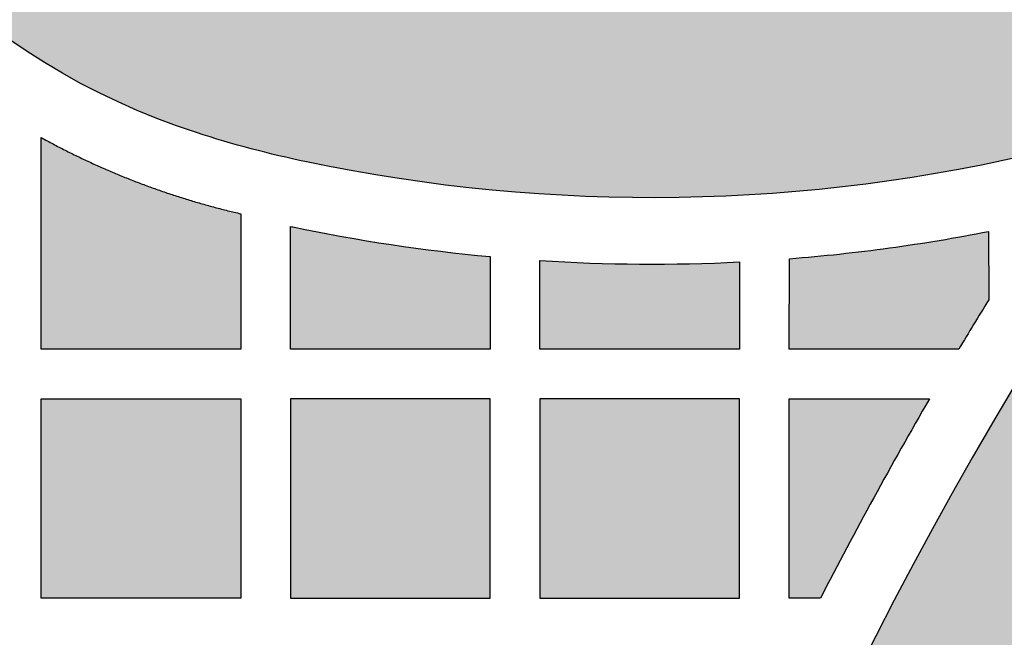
# Model space of a CAD drawing. Header units: millimetres. Extents: x -3873 to -97, y 912 to 4165.
# Tile 505 of 656: x -1939 to -1880, y 3028 to 3065. Entities that reach past the tile are written whole.
import ezdxf

# ---------------------------------------------------------------- set-up
doc = ezdxf.new("R2010")
doc.units = ezdxf.units.MM
doc.layers.add('pattern', color=7, linetype='Continuous', true_color=0x000000)

msp = doc.modelspace()

# ---------------------------------------------------------------- hatches: boundary and pattern name
at = {"layer": 'pattern'}
for points in [[(-1856.486, 3067.416), (-1857.893, 3067.066), (-1859.293, 3066.676), (-1860.685, 3066.245), (-1862.067, 3065.775), (-1863.437, 3065.265), (-1864.795, 3064.716), (-1866.137, 3064.129), (-1867.462, 3063.503), (-1868.77, 3062.84), (-1870.057, 3062.141), (-1871.324, 3061.407), (-1872.567, 3060.638), (-1873.787, 3059.835), (-1874.981, 3059), (-1876.148, 3058.134), (-1877.288, 3057.239), (-1880.019, 3056.613), (-1882.773, 3056.062), (-1885.548, 3055.586), (-1888.341, 3055.187), (-1891.148, 3054.866), (-1893.967, 3054.622), (-1896.793, 3054.458), (-1899.624, 3054.372), (-1902.456, 3054.366), (-1905.286, 3054.438), (-1908.111, 3054.59), (-1910.927, 3054.82), (-1913.731, 3055.128), (-1916.52, 3055.513), (-1919.291, 3055.975), (-1922.041, 3056.511), (-1923.714, 3056.885), (-1925.377, 3057.304), (-1927.028, 3057.767), (-1928.665, 3058.273), (-1929.812, 3058.663), (-1930.954, 3059.087), (-1932.09, 3059.548), (-1933.219, 3060.043), (-1934.338, 3060.575), (-1935.447, 3061.141), (-1936.544, 3061.743), (-1937.627, 3062.379), (-1938.694, 3063.049), (-1939.744, 3063.753), (-1940.776, 3064.49), (-1941.787, 3065.26), (-1942.776, 3066.06), (-1943.743, 3066.891), (-1944.685, 3067.752), (-1945.601, 3068.641), (-1946.489, 3069.556), (-1947.35, 3070.498), (-1948.181, 3071.465), (-1948.982, 3072.454), (-1949.751, 3073.465), (-1950.488, 3074.497), (-1951.192, 3075.547), (-1951.862, 3076.614), (-1952.498, 3077.697), (-1953.1, 3078.794), (-1953.666, 3079.903), (-1954.198, 3081.023), (-1954.693, 3082.151), (-1955.154, 3083.287), (-1955.579, 3084.429), (-1955.968, 3085.576), (-1956.385, 3086.913), (-1956.774, 3088.263), (-1957.135, 3089.627), (-1957.467, 3091.003), (-1957.769, 3092.389), (-1958.041, 3093.786), (-1958.283, 3095.192), (-1958.494, 3096.606), (-1958.674, 3098.028), (-1958.822, 3099.456), (-1958.939, 3100.888), (-1959.023, 3102.325), (-1959.075, 3103.765), (-1959.095, 3105.206), (-1959.083, 3106.649), (-1959.039, 3108.091), (-1958.961, 3109.532), (-1958.852, 3110.97), (-1958.711, 3112.405), (-1958.537, 3113.835), (-1958.332, 3115.26), (-1958.095, 3116.677), (-1957.827, 3118.088), (-1957.528, 3119.489), (-1957.199, 3120.88), (-1956.839, 3122.261), (-1956.45, 3123.63), (-1956.032, 3124.986), (-1955.586, 3126.329), (-1955.111, 3127.657), (-1954.61, 3128.97), (-1954.081, 3130.267), (-1952.793, 3132.964), (-1951.586, 3135.702), (-1950.461, 3138.478), (-1949.42, 3141.289), (-1948.465, 3144.129), (-1947.596, 3146.996), (-1946.815, 3149.885), (-1946.124, 3152.792), (-1945.853, 3151.576), (-1945.559, 3150.364), (-1945.242, 3149.156), (-1944.901, 3147.954), (-1944.537, 3146.757), (-1944.15, 3145.567), (-1943.741, 3144.385), (-1943.308, 3143.21), (-1942.853, 3142.043), (-1942.377, 3140.886), (-1941.878, 3139.738), (-1941.358, 3138.601), (-1940.816, 3137.474), (-1940.254, 3136.36), (-1939.671, 3135.257), (-1939.068, 3134.167), (-1940.048, 3132.369), (-1940.973, 3130.539), (-1941.841, 3128.679), (-1942.65, 3126.792), (-1943.4, 3124.88), (-1944.09, 3122.946), (-1944.717, 3120.994), (-1945.283, 3119.026), (-1945.518, 3118.125), (-1945.738, 3117.218), (-1945.941, 3116.305), (-1946.129, 3115.386), (-1946.301, 3114.462), (-1946.456, 3113.534), (-1946.594, 3112.602), (-1946.716, 3111.666), (-1946.822, 3110.726), (-1946.91, 3109.784), (-1946.981, 3108.839), (-1947.035, 3107.893), (-1947.072, 3106.945), (-1947.092, 3105.996), (-1947.095, 3105.046), (-1947.08, 3104.097), (-1947.048, 3103.148), (-1946.999, 3102.199), (-1946.932, 3101.253), (-1946.849, 3100.308), (-1946.748, 3099.365), (-1946.631, 3098.425), (-1946.496, 3097.488), (-1946.345, 3096.555), (-1946.177, 3095.626), (-1945.993, 3094.701), (-1945.793, 3093.782), (-1945.576, 3092.868), (-1945.343, 3091.96), (-1945.095, 3091.058), (-1944.831, 3090.162), (-1944.552, 3089.274), (-1944.273, 3088.451), (-1943.968, 3087.632), (-1943.638, 3086.817), (-1943.282, 3086.008), (-1942.901, 3085.204), (-1942.495, 3084.409), (-1942.063, 3083.622), (-1941.607, 3082.846), (-1941.126, 3082.08), (-1940.621, 3081.327), (-1940.092, 3080.587), (-1939.541, 3079.861), (-1938.966, 3079.152), (-1938.37, 3078.458), (-1937.753, 3077.783), (-1937.115, 3077.126), (-1936.458, 3076.488), (-1935.783, 3075.871), (-1935.09, 3075.275), (-1934.38, 3074.701), (-1933.654, 3074.149), (-1932.914, 3073.62), (-1932.161, 3073.115), (-1931.396, 3072.634), (-1930.619, 3072.178), (-1929.832, 3071.746), (-1929.037, 3071.34), (-1928.234, 3070.959), (-1927.424, 3070.603), (-1926.609, 3070.273), (-1925.79, 3069.968), (-1924.967, 3069.689), (-1924.079, 3069.41), (-1923.184, 3069.146), (-1922.282, 3068.898), (-1921.373, 3068.665), (-1920.459, 3068.449), (-1919.54, 3068.248), (-1918.615, 3068.064), (-1917.686, 3067.896), (-1916.753, 3067.745), (-1915.816, 3067.61), (-1914.876, 3067.493), (-1913.934, 3067.392), (-1912.989, 3067.309), (-1912.042, 3067.242), (-1911.093, 3067.193), (-1910.144, 3067.161), (-1909.195, 3067.146), (-1908.245, 3067.149), (-1907.296, 3067.169), (-1906.348, 3067.206), (-1905.402, 3067.26), (-1904.457, 3067.331), (-1903.515, 3067.42), (-1902.575, 3067.525), (-1901.639, 3067.647), (-1900.707, 3067.785), (-1899.779, 3067.941), (-1898.855, 3068.112), (-1897.936, 3068.3), (-1897.023, 3068.504), (-1896.116, 3068.723), (-1895.215, 3068.958), (-1893.245, 3069.524), (-1891.291, 3070.153), (-1889.356, 3070.843), (-1887.443, 3071.593), (-1885.554, 3072.404), (-1883.692, 3073.273), (-1881.861, 3074.199), (-1880.062, 3075.18), (-1878.71, 3074.415), (-1877.335, 3073.684), (-1875.939, 3072.987), (-1874.523, 3072.326), (-1873.088, 3071.702), (-1871.635, 3071.115), (-1870.166, 3070.566), (-1868.683, 3070.056), (-1867.187, 3069.585), (-1865.68, 3069.154), (-1864.163, 3068.763), (-1862.637, 3068.412), (-1861.105, 3068.102), (-1859.569, 3067.833), (-1858.028, 3067.604)], [(-1850.065, 3064.476), (-1851.394, 3064.306), (-1852.722, 3064.098), (-1854.047, 3063.853), (-1855.367, 3063.57), (-1856.681, 3063.249), (-1857.986, 3062.89), (-1859.282, 3062.495), (-1860.567, 3062.063), (-1861.839, 3061.595), (-1863.096, 3061.091), (-1864.338, 3060.552), (-1865.563, 3059.979), (-1866.769, 3059.373), (-1867.955, 3058.734), (-1869.12, 3058.063), (-1870.263, 3057.363), (-1872.956, 3053.373), (-1875.583, 3049.325), (-1878.141, 3045.218), (-1880.628, 3041.056), (-1883.043, 3036.84), (-1885.383, 3032.571), (-1887.648, 3028.252), (-1889.835, 3023.885), (-1891.943, 3019.472), (-1893.971, 3015.014), (-1895.918, 3010.515), (-1897.781, 3005.976), (-1899.561, 3001.4), (-1901.255, 2996.789), (-1902.863, 2992.145), (-1904.384, 2987.471), (-1905.817, 2982.77), (-1907.161, 2978.043), (-1908.417, 2973.293), (-1909.582, 2968.523), (-1910.657, 2963.736), (-1911.641, 2958.934), (-1912.535, 2954.119), (-1913.337, 2949.294), (-1914.049, 2944.462), (-1914.669, 2939.625), (-1915.198, 2934.786), (-1915.637, 2929.947), (-1915.985, 2925.11), (-1916.243, 2920.28), (-1916.412, 2915.456), (-1916.492, 2910.644), (-1904.491, 2910.644), (-1904.4, 2915.75), (-1904.203, 2920.871), (-1903.9, 2926.002), (-1903.491, 2931.139), (-1902.974, 2936.281), (-1902.35, 2941.423), (-1901.617, 2946.562), (-1900.777, 2951.695), (-1899.828, 2956.818), (-1898.771, 2961.928), (-1897.605, 2967.022), (-1896.332, 2972.096), (-1894.953, 2977.146), (-1893.466, 2982.17), (-1891.874, 2987.163), (-1890.178, 2992.124), (-1888.377, 2997.047), (-1886.475, 3001.931), (-1884.471, 3006.772), (-1882.368, 3011.566), (-1880.167, 3016.311), (-1877.869, 3021.004), (-1875.478, 3025.642), (-1872.993, 3030.222), (-1870.419, 3034.742), (-1867.757, 3039.198), (-1865.008, 3043.589), (-1862.177, 3047.911), (-1859.264, 3052.163), (-1856.272, 3056.343), (-1853.205, 3060.448)], [(-1926.002, 3053.391), (-1926.002, 3045.242), (-1938.002, 3045.242), (-1938.002, 3057.975), (-1936.575, 3057.221), (-1935.123, 3056.516), (-1933.646, 3055.861), (-1932.148, 3055.259), (-1931.393, 3054.978), (-1930.632, 3054.71), (-1929.868, 3054.456), (-1929.101, 3054.215), (-1928.33, 3053.988), (-1927.556, 3053.775), (-1926.78, 3053.576)], [(-1923.002, 3052.626), (-1922.861, 3052.597), (-1919.917, 3052.023), (-1916.957, 3051.534), (-1913.984, 3051.129), (-1911.002, 3050.809), (-1911.002, 3045.242), (-1923.002, 3045.242)], [(-1881.007, 3052.327), (-1881.002, 3048.205), (-1882.8, 3045.242), (-1893.002, 3045.242), (-1892.979, 3050.685), (-1889.97, 3050.967), (-1886.969, 3051.334), (-1883.981, 3051.788)], [(-1908.002, 3050.574), (-1905.005, 3050.425), (-1902.003, 3050.361), (-1899.001, 3050.383), (-1896.002, 3050.49), (-1896.002, 3045.242), (-1908.002, 3045.242)], [(-1938.002, 3030.242), (-1938.002, 3042.242), (-1926.002, 3042.242), (-1926.002, 3030.242)], [(-1923.002, 3030.242), (-1911.002, 3030.242), (-1911.002, 3042.242), (-1923.002, 3042.242)], [(-1908.002, 3042.242), (-1908.002, 3030.242), (-1896.002, 3030.242), (-1896.002, 3042.242)], [(-1884.567, 3042.242), (-1887.922, 3036.284), (-1891.122, 3030.242), (-1893.002, 3030.242), (-1893.002, 3042.242)]]:
    msp.add_hatch(color=256, dxfattribs=at).paths.add_polyline_path(points, flags=0)

# ---------------------------------------------------------------- linework, layer by layer
for p, q in [((-1938.002, 3045.242), (-1938.002, 3057.975)), ((-1926.002, 3053.391), (-1926.002, 3045.242)), ((-1881.007, 3052.327), (-1881.002, 3048.205)), ((-1926.002, 3045.242), (-1938.002, 3045.242))]:
    msp.add_line(p, q, dxfattribs=at)
for points in [[(-1911.002, 3050.809), (-1911.002, 3045.242), (-1923.002, 3045.242), (-1923.002, 3052.626)], [(-1896.002, 3050.49), (-1896.002, 3045.242), (-1908.002, 3045.242), (-1908.002, 3050.574)], [(-1882.8, 3045.242), (-1893.002, 3045.242), (-1892.979, 3050.685)], [(-1891.122, 3030.242), (-1893.002, 3030.242), (-1893.002, 3042.242), (-1884.567, 3042.242)]]:
    msp.add_lwpolyline(points, dxfattribs=at)
for points in [[(-1938.002, 3030.242), (-1938.002, 3042.242), (-1926.002, 3042.242), (-1926.002, 3030.242)], [(-1923.002, 3030.242), (-1911.002, 3030.242), (-1911.002, 3042.242), (-1923.002, 3042.242)], [(-1908.002, 3042.242), (-1908.002, 3030.242), (-1896.002, 3030.242), (-1896.002, 3042.242)]]:
    msp.add_lwpolyline(points, close=True, dxfattribs=at)
at = {"layer": 'pattern', "extrusion": (0, 0, -1)}
for centre, radius, start, end in [((1915.584, 3098.658), 42.45, 287.9488, 342.0512), ((1654.409, 2908.708), 250.09, 0.44348, 38.5245), ((1908.861, 3119.411), 64.266, 281.83469, 287.9488), ((1901.269, 3155.64), 101.282, 256.30341, 281.83469)]:
    msp.add_arc(centre, radius, start, end, dxfattribs=at)
at = {"layer": 'pattern'}
for centre, radius, start, end in [((-1654.409, 2908.708), 262.09, 145.44541, 179.57682), ((-1908.843, 3119.497), 68.353, 258.04492, 258.16516), ((-1901.269, 3155.64), 105.282, 258.16531, 264.69576), ((-1901.269, 3155.64), 105.282, 266.33357, 272.8677), ((-1654.409, 2908.708), 266.09, 148.38237, 149.12858), ((-1654.409, 2908.708), 266.09, 149.87836, 152.82293)]:
    msp.add_arc(centre, radius, start, end, dxfattribs=at)
msp.add_rational_spline([(-1938.002, 3057.975), (-1932.296, 3054.831), (-1926.002, 3053.391)], [1, 0.990307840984, 1], degree=2, dxfattribs=at)
msp.add_open_spline([(-1892.979, 3050.685), (-1890.971, 3050.844), (-1886.962, 3051.277), (-1882.984, 3051.939), (-1881.007, 3052.327)], degree=3, dxfattribs=at)

doc.saveas('drawing.dxf')
